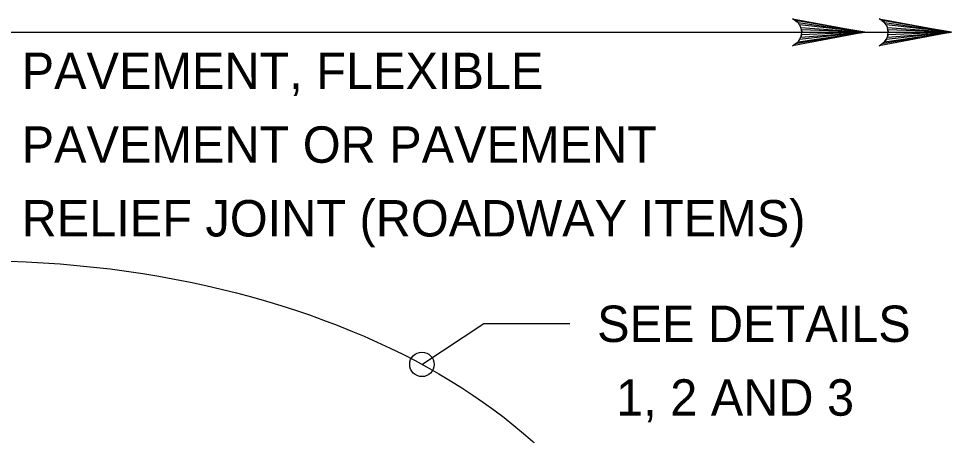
# Model space of a CAD drawing. Extents: x 636530 to 644067, y 294168 to 299122.
# Drawn here: x 638622.7 to 638699.6, y 298015.6 to 298049.9 of the extents above; entities that cross this region are included whole.
import ezdxf

# ---------------------------------------------------------------- set-up
doc = ezdxf.new("R2010")
doc.units = 0
doc.layers.add('1', color=7, linetype='Continuous')

msp = doc.modelspace()

# ---------------------------------------------------------------- linework, layer by layer
at = {"layer": '1'}
for p, q in [((638619.166, 298048.812), (638699.644, 298048.812)), ((638655.983, 298021.451), (638661.076, 298024.82)), ((638661.076, 298024.82), (638668.186, 298024.82))]:
    msp.add_line(p, q, dxfattribs=at)
for points in [[(638692.508, 298048.812), (638686.543, 298047.694), (638686.773, 298047.853), (638687.003, 298048.012), (638687.121, 298048.212), (638687.24, 298048.412), (638687.274, 298048.612), (638687.308, 298048.812), (638687.274, 298049.012), (638687.24, 298049.212), (638687.121, 298049.412), (638687.003, 298049.612), (638686.773, 298049.772), (638686.543, 298049.931), (638692.508, 298048.812), (638686.773, 298049.772), (638687.003, 298049.612), (638692.508, 298048.812), (638687.121, 298049.412), (638687.24, 298049.212), (638692.508, 298048.812), (638687.274, 298049.012), (638687.308, 298048.812), (638692.508, 298048.812), (638687.274, 298048.612), (638687.24, 298048.412), (638692.508, 298048.812), (638687.121, 298048.212), (638687.003, 298048.012), (638692.508, 298048.812), (638686.773, 298047.853)], [(638699.644, 298048.812), (638693.679, 298047.694), (638693.909, 298047.853), (638694.138, 298048.012), (638694.257, 298048.212), (638694.375, 298048.412), (638694.41, 298048.612), (638694.444, 298048.812), (638694.41, 298049.012), (638694.375, 298049.212), (638694.257, 298049.412), (638694.138, 298049.612), (638693.909, 298049.772), (638693.679, 298049.931), (638699.644, 298048.812), (638693.909, 298049.772), (638694.138, 298049.612), (638699.644, 298048.812), (638694.257, 298049.412), (638694.375, 298049.212), (638699.644, 298048.812), (638694.41, 298049.012), (638694.444, 298048.812), (638699.644, 298048.812), (638694.41, 298048.612), (638694.375, 298048.412), (638699.644, 298048.812), (638694.257, 298048.212), (638694.138, 298048.012), (638699.644, 298048.812), (638693.909, 298047.853)]]:
    msp.add_lwpolyline(points, dxfattribs=at)
msp.add_circle((638655.983, 298021.451), 1.009, dxfattribs=at)
msp.add_ellipse((638619.083, 297996.196), major_axis=(-55.517, 0), ratio=0.608854, dxfattribs=at)

# ---------------------------------------------------------------- texts
for s, p in [('PAVEMENT, FLEXIBLE', (638622.974, 298044.131)), ('PAVEMENT OR PAVEMENT', (638622.974, 298038.059)), ('RELIEF JOINT (ROADWAY ITEMS)', (638622.974, 298031.987)), ('SEE DETAILS', (638670.43, 298023.293)), ('1, 2 AND 3', (638672.001, 298017.221))]:
    msp.add_text(s, height=3, dxfattribs=at).set_placement(p)

doc.saveas('drawing.dxf')
